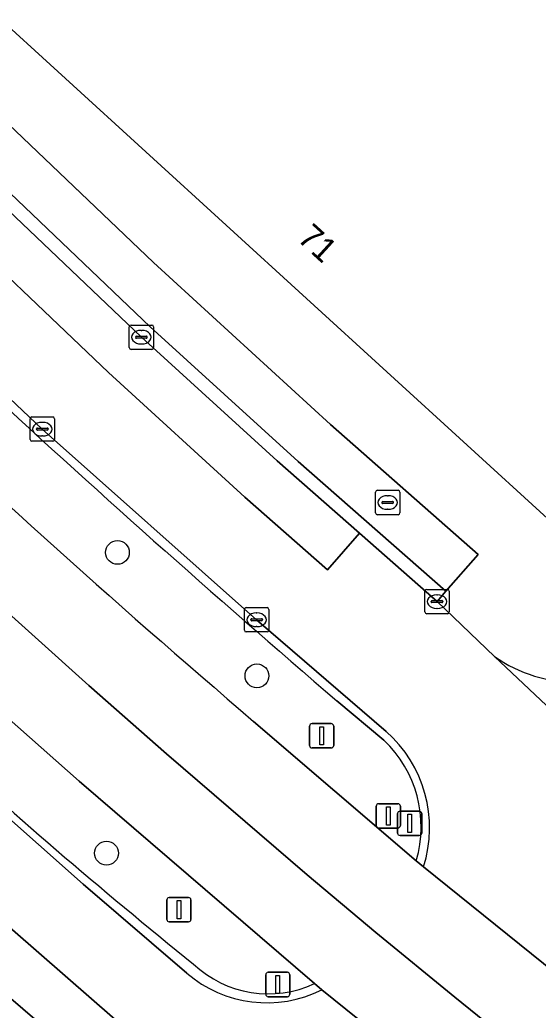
# Model space of a CAD drawing. Extents: x 159489 to 160304, y 383825 to 384531.
# Drawn here: x 160155.66 to 160176.96, y 384042.1 to 384082.79 of the extents above; entities that cross this region are included whole.
import ezdxf

# ---------------------------------------------------------------- set-up
doc = ezdxf.new("R2010")
doc.units = 0
for name, color, linetype in [('IMGEO_Berm_groen', 7, 'Continuous'), ('IMGEO_Berm_open', 7, 'Continuous'), ('IMGEO_Boom', 7, 'Continuous'), ('IMGEO_Brandkraan', 7, 'Continuous'), ('IMGEO_Erf', 7, 'Continuous'), ('IMGEO_Kolk', 7, 'Continuous'), ('IMGEO_Lichtmast', 7, 'Continuous'), ('IMGEO_OVBaan_gesloten', 7, 'Continuous'), ('IMGEO_Pand', 7, 'Continuous'), ('IMGEO_Pand_nummerreeks', 7, 'Continuous'), ('IMGEO_Parkeervlak_gesloten', 7, 'Continuous'), ('IMGEO_Rijbaan_lokaal_gesloten', 7, 'Continuous'), ('IMGEO_Rijbaan_lokaal_open', 7, 'Continuous'), ('IMGEO_Verkeersbordpaal', 7, 'Continuous'), ('IMGEO_Verkeersregelinstallatiepaal', 7, 'Continuous'), ('IMGEO_Voetpad_open', 7, 'Continuous')]:
    doc.layers.add(name, color=color, linetype=linetype)

msp = doc.modelspace()

# ---------------------------------------------------------------- linework, layer by layer
at = {"layer": 'IMGEO_Berm_groen'}
for points in [[(160167.768, 384043.203), (160158.099, 384051.509), (160151.014, 384057.786), (160143.29, 384064.966)], [(160170.617, 384053.193), (160168.69, 384054.809)], [(160165.269, 384053.971), (160171.949, 384048.247)]]:
    msp.add_lwpolyline(points, dxfattribs=at)
for centre, radius, start, end in [((160508.393, 384450.853), 521.774, 224.98561, 229.37895), ((160448.795, 384385.717), 436.397, 226.47553, 229.4812), ((160296.901, 384210.822), 214.039, 227.27409, 231.20685), ((160167.253, 384049.635), 4.896, 343.5355, 46.6098), ((160165.866, 384047.233), 4.456, 226.5668, 295.2616)]:
    msp.add_arc(centre, radius, start, end, dxfattribs=at)
at = {"layer": 'IMGEO_Berm_open'}
for points in [[(160160.211, 384038.351), (160148.7, 384048.256), (160136.661, 384059.522), (160129.672, 384066.259), (160122.13, 384073.698), (160114.401, 384081.37), (160111.64, 384084.111), (160074.445, 384121.027), (160071.597, 384124.056), (160053.139, 384144.319), (160050.422, 384147.302), (160047.929, 384150.042)], [(160170.706, 384053.56), (160165.391, 384058.144), (160156.588, 384065.977), (160150.41, 384071.823), (160127.256, 384094.343)], [(160120.706, 384087.162), (160120.53, 384087.34), (160118.31, 384085.245), (160133.504, 384070.172), (160142.019, 384061.981), (160148.836, 384055.647), (160158.264, 384047.279), (160162.524, 384043.624)], [(160168.69, 384054.809), (160170.617, 384053.193)], [(160171.949, 384048.247), (160172.248, 384047.991)], [(160168.075, 384042.939), (160167.768, 384043.203)]]:
    msp.add_lwpolyline(points, dxfattribs=at)
for centre, radius, start, end in [((160508.393, 384450.853), 521.774, 224.98561, 229.37895), ((160296.901, 384210.822), 214.039, 227.27409, 231.20685), ((160167.196, 384049.59), 5.299, 342.4338, 48.52), ((160167.253, 384049.635), 4.896, 343.5355, 46.6098), ((160165.819, 384047.492), 5.081, 229.5735, 296.3569), ((160165.866, 384047.233), 4.456, 226.5668, 295.2616)]:
    msp.add_arc(centre, radius, start, end, dxfattribs=at)
at = {"layer": 'IMGEO_Boom'}
for centre in [(160159.673, 384060.912), (160165.404, 384055.839), (160159.223, 384048.557)]:
    msp.add_circle(centre, 0.489, dxfattribs=at)
at = {"layer": 'IMGEO_Brandkraan'}
for p, q in [((160170.274, 384062.537), (160170.274, 384063.389)), ((160170.349, 384063.463), (160171.201, 384063.463)), ((160170.762, 384063.243), (160170.787, 384063.243)), ((160171.275, 384063.389), (160171.275, 384062.537)), ((160170.533, 384062.957), (160170.533, 384062.969)), ((160170.971, 384062.92), (160170.573, 384062.92)), ((160170.576, 384063.006), (160170.974, 384063.006)), ((160171.017, 384062.969), (160171.017, 384062.957)), ((160171.201, 384062.463), (160170.349, 384062.463)), ((160170.785, 384062.683), (160170.76, 384062.683))]:
    msp.add_line(p, q, dxfattribs=at)
for points in [[(160170.274, 384062.537), (160170.274, 384063.389)], [(160170.349, 384063.463), (160171.201, 384063.463)], [(160171.275, 384063.389), (160171.275, 384062.537)], [(160171.201, 384062.463), (160170.349, 384062.463)]]:
    msp.add_lwpolyline(points, dxfattribs=at)
for centre, radius, start, end in [((160170.351, 384063.387), 0.0765, 91.552, 178.448), ((160170.351, 384063.387), 0.0765, 91.552, 178.448), ((160171.199, 384063.387), 0.0765, 1.552, 88.448), ((160171.199, 384063.387), 0.0765, 1.552, 88.448), ((160170.573, 384062.966), 0.0403, 85.8775, 175.7526), ((160170.57, 384062.956), 0.0366, 178.938, 274.7102), ((160170.974, 384062.963), 0.043, 264.8664, 352.4533), ((160170.978, 384062.968), 0.0386, 1.7309, 96.639), ((160170.351, 384062.539), 0.0765, 181.552, 268.448), ((160170.351, 384062.539), 0.0765, 181.552, 268.448), ((160171.199, 384062.539), 0.0765, 271.552, 358.448), ((160171.199, 384062.539), 0.0765, 271.552, 358.448)]:
    msp.add_arc(centre, radius, start, end, dxfattribs=at)
for centre, major_axis, ratio, start_param, end_param in [((160170.761, 384062.963), (-0.387, 0.002), 0.722429, 4.712389, 7.853982), ((160170.786, 384062.963), (-0.39, 0.002), 0.717154, 1.570796, 4.712389)]:
    msp.add_ellipse(centre, major_axis=major_axis, ratio=ratio, start_param=start_param, end_param=end_param, dxfattribs=at)
at = {"layer": 'IMGEO_Erf'}
for points in [[(160051.553, 384186.494), (160055.185, 384182.183), (160055.979, 384181.24), (160057.954, 384178.895), (160063.061, 384172.832), (160065.382, 384170.193), (160066.214, 384169.246), (160072.272, 384162.355), (160075.872, 384158.402), (160076.696, 384157.497), (160082.448, 384151.179), (160091.223, 384141.843), (160105.53, 384127.244), (160129.28, 384103.698), (160141.431, 384091.785), (160146.087, 384087.221), (160154.183, 384079.487), (160154.902, 384078.8), (160161.156, 384072.825), (160168.424, 384066.164), (160174.496, 384060.831), (160173.165, 384059.326), (160172.803, 384058.891), (160175.157, 384056.641)], [(160192.322, 384069.924), (160192.436, 384070.098), (160194.99, 384073.981), (160193.139, 384075.401), (160177.339, 384062.302), (160154.232, 384083.393), (160177.597, 384102.749), (160183.956, 384108.016), (160184.508, 384107.35), (160184.423, 384107.28), (160203.058, 384084.748), (160203.142, 384084.818), (160203.695, 384084.152), (160197.356, 384078.897), (160193.613, 384075.794), (160195.318, 384074.479), (160201.534, 384072.892), (160197.652, 384066.989)]]:
    msp.add_lwpolyline(points, dxfattribs=at)
msp.add_arc((160178.499, 384061.375), 5.795, 234.7839, 306.7311, dxfattribs=at)
at = {"layer": 'IMGEO_Kolk'}
for p, q in [((160160.158, 384069.329), (160160.158, 384070.181)), ((160160.233, 384070.255), (160161.085, 384070.255)), ((160161.159, 384070.181), (160161.159, 384069.329)), ((160160.417, 384069.749), (160160.417, 384069.761)), ((160160.855, 384069.712), (160160.457, 384069.712)), ((160160.46, 384069.798), (160160.858, 384069.798)), ((160160.646, 384070.035), (160160.671, 384070.035)), ((160160.901, 384069.761), (160160.901, 384069.749)), ((160161.085, 384069.255), (160160.233, 384069.255)), ((160160.669, 384069.475), (160160.644, 384069.475)), ((160156.087, 384065.551), (160156.087, 384066.403)), ((160156.162, 384066.477), (160157.014, 384066.477)), ((160157.088, 384066.403), (160157.088, 384065.551)), ((160156.389, 384066.02), (160156.787, 384066.02)), ((160156.575, 384066.257), (160156.6, 384066.257)), ((160156.346, 384065.971), (160156.346, 384065.983)), ((160156.784, 384065.934), (160156.386, 384065.934)), ((160156.598, 384065.697), (160156.573, 384065.697)), ((160156.83, 384065.983), (160156.83, 384065.971)), ((160157.014, 384065.477), (160156.162, 384065.477)), ((160172.302, 384058.465), (160172.302, 384059.317)), ((160172.377, 384059.391), (160173.229, 384059.391)), ((160172.79, 384059.171), (160172.815, 384059.171)), ((160173.303, 384059.317), (160173.303, 384058.465)), ((160172.561, 384058.885), (160172.561, 384058.897)), ((160172.999, 384058.848), (160172.601, 384058.848)), ((160172.604, 384058.934), (160173.002, 384058.934)), ((160173.045, 384058.897), (160173.045, 384058.885)), ((160164.89, 384057.718), (160164.89, 384058.57)), ((160164.965, 384058.644), (160165.817, 384058.644)), ((160165.378, 384058.424), (160165.403, 384058.424)), ((160165.891, 384058.57), (160165.891, 384057.718)), ((160173.229, 384058.391), (160172.377, 384058.391)), ((160172.813, 384058.611), (160172.788, 384058.611)), ((160165.149, 384058.138), (160165.149, 384058.15)), ((160165.587, 384058.101), (160165.189, 384058.101)), ((160165.192, 384058.187), (160165.59, 384058.187)), ((160165.401, 384057.864), (160165.376, 384057.864)), ((160165.633, 384058.15), (160165.633, 384058.138)), ((160165.817, 384057.644), (160164.965, 384057.644))]:
    msp.add_line(p, q, dxfattribs=at)
for points in [[(160160.158, 384069.329), (160160.158, 384070.181)], [(160160.233, 384070.255), (160161.085, 384070.255)], [(160161.159, 384070.181), (160161.159, 384069.329)], [(160161.085, 384069.255), (160160.233, 384069.255)], [(160156.087, 384065.551), (160156.087, 384066.403)], [(160156.162, 384066.477), (160157.014, 384066.477)], [(160157.088, 384066.403), (160157.088, 384065.551)], [(160157.014, 384065.477), (160156.162, 384065.477)], [(160172.302, 384058.465), (160172.302, 384059.317)], [(160172.377, 384059.391), (160173.229, 384059.391)], [(160173.303, 384059.317), (160173.303, 384058.465)], [(160164.89, 384057.718), (160164.89, 384058.57)], [(160164.965, 384058.644), (160165.817, 384058.644)], [(160165.891, 384058.57), (160165.891, 384057.718)], [(160173.229, 384058.391), (160172.377, 384058.391)], [(160165.817, 384057.644), (160164.965, 384057.644)]]:
    msp.add_lwpolyline(points, dxfattribs=at)
for centre, radius, start, end in [((160160.235, 384070.179), 0.0765, 91.552, 178.448), ((160160.235, 384070.179), 0.0765, 91.552, 178.448), ((160161.083, 384070.179), 0.0765, 1.552, 88.448), ((160161.083, 384070.179), 0.0765, 1.552, 88.448), ((160160.457, 384069.758), 0.0403, 85.8775, 175.7526), ((160160.454, 384069.748), 0.0366, 178.938, 274.7102), ((160160.858, 384069.755), 0.043, 264.8664, 352.4533), ((160160.862, 384069.76), 0.0386, 1.7309, 96.639), ((160160.235, 384069.331), 0.0765, 181.552, 268.448), ((160160.235, 384069.331), 0.0765, 181.552, 268.448), ((160161.083, 384069.331), 0.0765, 271.552, 358.448), ((160161.083, 384069.331), 0.0765, 271.552, 358.448), ((160156.164, 384066.401), 0.0765, 91.552, 178.448), ((160156.164, 384066.401), 0.0765, 91.552, 178.448), ((160157.012, 384066.401), 0.0765, 1.552, 88.448), ((160157.012, 384066.401), 0.0765, 1.552, 88.448), ((160156.386, 384065.98), 0.0403, 85.8775, 175.7526), ((160156.791, 384065.982), 0.0386, 1.7309, 96.639), ((160156.383, 384065.97), 0.0366, 178.938, 274.7102), ((160156.787, 384065.977), 0.043, 264.8664, 352.4533), ((160156.164, 384065.553), 0.0765, 181.552, 268.448), ((160156.164, 384065.553), 0.0765, 181.552, 268.448), ((160157.012, 384065.553), 0.0765, 271.552, 358.448), ((160157.012, 384065.553), 0.0765, 271.552, 358.448), ((160172.379, 384059.315), 0.0765, 91.552, 178.448), ((160172.379, 384059.315), 0.0765, 91.552, 178.448), ((160173.227, 384059.315), 0.0765, 1.552, 88.448), ((160173.227, 384059.315), 0.0765, 1.552, 88.448), ((160172.601, 384058.894), 0.0403, 85.8775, 175.7526), ((160172.598, 384058.884), 0.0366, 178.938, 274.7102), ((160173.002, 384058.891), 0.043, 264.8664, 352.4533), ((160173.006, 384058.896), 0.0386, 1.7309, 96.639), ((160164.967, 384058.568), 0.0765, 91.552, 178.448), ((160164.967, 384058.568), 0.0765, 91.552, 178.448), ((160165.815, 384058.568), 0.0765, 1.552, 88.448), ((160165.815, 384058.568), 0.0765, 1.552, 88.448), ((160172.379, 384058.467), 0.0765, 181.552, 268.448), ((160172.379, 384058.467), 0.0765, 181.552, 268.448), ((160173.227, 384058.467), 0.0765, 271.552, 358.448), ((160173.227, 384058.467), 0.0765, 271.552, 358.448), ((160165.189, 384058.147), 0.0403, 85.8775, 175.7526), ((160165.186, 384058.137), 0.0366, 178.938, 274.7102), ((160165.59, 384058.144), 0.043, 264.8664, 352.4533), ((160165.594, 384058.149), 0.0386, 1.7309, 96.639), ((160164.967, 384057.72), 0.0765, 181.552, 268.448), ((160164.967, 384057.72), 0.0765, 181.552, 268.448), ((160165.815, 384057.72), 0.0765, 271.552, 358.448), ((160165.815, 384057.72), 0.0765, 271.552, 358.448)]:
    msp.add_arc(centre, radius, start, end, dxfattribs=at)
for centre, major_axis, ratio, start_param, end_param in [((160160.645, 384069.755), (-0.387, 0.002), 0.722429, 4.712389, 7.853982), ((160160.67, 384069.755), (-0.39, 0.002), 0.717154, 1.570796, 4.712389), ((160156.574, 384065.977), (-0.387, 0.002), 0.722429, 4.712389, 7.853982), ((160156.599, 384065.977), (-0.39, 0.002), 0.717154, 1.570796, 4.712389), ((160172.789, 384058.891), (-0.387, 0.002), 0.722429, 4.712389, 7.853982), ((160172.814, 384058.891), (-0.39, 0.002), 0.717154, 1.570796, 4.712389), ((160165.377, 384058.144), (-0.387, 0.002), 0.722429, 4.712389, 7.853982), ((160165.402, 384058.144), (-0.39, 0.002), 0.717154, 1.570796, 4.712389)]:
    msp.add_ellipse(centre, major_axis=major_axis, ratio=ratio, start_param=start_param, end_param=end_param, dxfattribs=at)
at = {"layer": 'IMGEO_Lichtmast'}
for p, q in [((160167.667, 384053.877), (160168.457, 384053.877)), ((160168.457, 384053.877), (160167.667, 384053.877)), ((160167.567, 384052.977), (160167.567, 384053.777)), ((160167.567, 384053.777), (160167.567, 384052.977)), ((160168.557, 384053.777), (160168.557, 384052.977)), ((160168.557, 384052.977), (160168.557, 384053.777)), ((160168.457, 384052.877), (160167.667, 384052.877)), ((160167.667, 384052.877), (160168.457, 384052.877)), ((160161.703, 384045.835), (160161.703, 384046.635)), ((160161.703, 384046.635), (160161.703, 384045.835)), ((160161.803, 384046.735), (160162.593, 384046.735)), ((160162.593, 384046.735), (160161.803, 384046.735)), ((160162.693, 384046.635), (160162.693, 384045.835)), ((160162.693, 384045.835), (160162.693, 384046.635)), ((160162.593, 384045.735), (160161.803, 384045.735)), ((160161.803, 384045.735), (160162.593, 384045.735))]:
    msp.add_line(p, q, dxfattribs=at)
for points in [[(160167.987, 384053.752), (160168.137, 384053.752), (160168.137, 384053.002), (160167.987, 384053.002), (160167.987, 384053.752)], [(160162.123, 384046.61), (160162.273, 384046.61), (160162.273, 384045.86), (160162.123, 384045.86), (160162.123, 384046.61)]]:
    msp.add_lwpolyline(points, dxfattribs=at)
for centre, start, end in [((160167.667, 384053.777), 90, 180), ((160167.667, 384053.777), 90, 180), ((160168.457, 384053.777), 0, 90), ((160168.457, 384053.777), 360, 90), ((160167.667, 384052.977), 180, 270), ((160167.667, 384052.977), 180, 270), ((160168.457, 384052.977), 270, 0), ((160168.457, 384052.977), 270, 0), ((160161.803, 384046.635), 90, 180), ((160161.803, 384046.635), 90, 180), ((160162.593, 384046.635), 0, 90), ((160162.593, 384046.635), 360, 90), ((160161.803, 384045.835), 180, 270), ((160161.803, 384045.835), 180, 270), ((160162.593, 384045.835), 270, 0), ((160162.593, 384045.835), 270, 0)]:
    msp.add_arc(centre, 0.1, start, end, dxfattribs=at)
at = {"layer": 'IMGEO_OVBaan_gesloten'}
for points in [[(160148.264, 384069.294), (160138.676, 384078.616), (160125.311, 384091.863), (160125.075, 384092.097), (160122.462, 384094.698), (160120.074, 384092.332), (160121.497, 384090.909), (160126.671, 384085.78), (160132.364, 384080.101), (160140.973, 384071.696), (160149.532, 384063.51), (160158.499, 384055.447), (160161.694, 384052.642), (160167.466, 384047.665), (160170.286, 384045.296), (160173.526, 384042.635), (160176.612, 384040.154), (160180.322, 384037.159)], [(160140.973, 384071.696), (160132.364, 384080.101), (160126.671, 384085.78), (160121.497, 384090.909), (160120.074, 384092.332), (160117.812, 384090.09), (160120.53, 384087.34), (160120.706, 384087.162), (160130.716, 384077.192), (160143.29, 384064.966), (160151.014, 384057.786), (160158.099, 384051.509), (160167.768, 384043.203), (160168.075, 384042.939), (160180.122, 384033.232), (160180.398, 384033.017), (160184.203, 384030.049), (160189.688, 384026.016), (160189.992, 384025.804), (160191.765, 384024.556), (160192.033, 384024.368), (160214.093, 384008.867), (160218.72, 384005.678)], [(160180.322, 384037.159), (160176.612, 384040.154), (160173.526, 384042.635), (160170.286, 384045.296), (160167.466, 384047.665), (160161.694, 384052.642), (160158.499, 384055.447), (160149.532, 384063.51), (160140.973, 384071.696)], [(160221.364, 384012.156), (160198.306, 384028.135), (160198.217, 384028.057), (160193.87, 384031.084), (160193.57, 384031.3), (160191.759, 384032.603), (160184.352, 384038.247), (160184.077, 384038.457), (160172.248, 384047.991), (160171.949, 384048.247), (160165.269, 384053.971)]]:
    msp.add_lwpolyline(points, dxfattribs=at)
msp.add_arc((160448.795, 384385.717), 436.397, 226.47553, 229.4812, dxfattribs=at)
at = {"layer": 'IMGEO_Pand'}
msp.add_lwpolyline([(160183.956, 384108.016), (160177.597, 384102.749), (160154.232, 384083.393), (160177.339, 384062.302), (160193.139, 384075.401), (160193.613, 384075.794), (160197.356, 384078.897), (160203.695, 384084.152), (160203.142, 384084.818), (160203.058, 384084.748), (160184.423, 384107.28), (160184.508, 384107.35)], close=True, dxfattribs=at)
at = {"layer": 'IMGEO_Parkeervlak_gesloten'}
msp.add_lwpolyline([(160145.969, 384083.756), (160131.457, 384097.954), (160130.065, 384096.531), (160144.586, 384082.324), (160159.301, 384068.299), (160164.902, 384063.187), (160168.296, 384060.203), (160169.611, 384061.698), (160166.231, 384064.67), (160160.659, 384069.755)], close=True, dxfattribs=at)
for points in [[(160162.724, 384036.427), (160163.904, 384037.948), (160143.557, 384055.711), (160127.239, 384071.366), (160115.734, 384082.713), (160114.401, 384081.37)], [(160114.401, 384081.37), (160122.13, 384073.698), (160129.672, 384066.259), (160136.661, 384059.522), (160148.7, 384048.256), (160160.211, 384038.351)]]:
    msp.add_lwpolyline(points, dxfattribs=at)
at = {"layer": 'IMGEO_Rijbaan_lokaal_gesloten'}
for points in [[(160190.124, 384042.528), (160175.157, 384056.641), (160172.803, 384058.891), (160169.611, 384061.698), (160168.296, 384060.203), (160164.902, 384063.187), (160159.301, 384068.299), (160144.586, 384082.324), (160130.065, 384096.531), (160131.457, 384097.954), (160128.637, 384100.713), (160127.245, 384099.289), (160126.087, 384100.422), (160107.564, 384118.761), (160097.127, 384129.22), (160092.588, 384133.903), (160094.018, 384135.288), (160089.367, 384140.087), (160079.931, 384150.12), (160070.349, 384160.656), (160061.195, 384171.066), (160055.796, 384177.459)], [(160055.797, 384168.686), (160066.449, 384156.825), (160076.823, 384145.424), (160086.248, 384135.404), (160089.822, 384131.686), (160104.646, 384116.715), (160124.719, 384096.863), (160127.256, 384094.343), (160150.41, 384071.823), (160156.588, 384065.977), (160165.391, 384058.144), (160170.706, 384053.56)], [(160162.524, 384043.624), (160158.264, 384047.279), (160148.836, 384055.647), (160142.019, 384061.981), (160133.504, 384070.172), (160118.31, 384085.245), (160115.618, 384087.91), (160078.271, 384125.002), (160074.885, 384128.567), (160057.461, 384147.627), (160051.82, 384153.954), (160046.275, 384160.409)], [(160047.929, 384150.042), (160050.422, 384147.302), (160053.139, 384144.319), (160054.645, 384145.607), (160062.635, 384136.707), (160078.977, 384119.237), (160091.643, 384106.646), (160101.596, 384096.784), (160112.932, 384085.476), (160111.64, 384084.111), (160114.401, 384081.37), (160115.734, 384082.713), (160127.239, 384071.366), (160143.557, 384055.711), (160163.904, 384037.948), (160162.724, 384036.427)], [(160172.248, 384047.991), (160184.077, 384038.457)], [(160180.122, 384033.232), (160168.075, 384042.939)]]:
    msp.add_lwpolyline(points, dxfattribs=at)
for centre, radius, start, end in [((160167.196, 384049.59), 5.299, 342.4338, 48.52), ((160165.819, 384047.492), 5.081, 229.5735, 296.3569)]:
    msp.add_arc(centre, radius, start, end, dxfattribs=at)
at = {"layer": 'IMGEO_Rijbaan_lokaal_open'}
msp.add_lwpolyline([(160175.157, 384056.641), (160190.124, 384042.528), (160190.32, 384042.344)], dxfattribs=at)
msp.add_arc((160178.499, 384061.375), 5.795, 234.7839, 306.7311, dxfattribs=at)
at = {"layer": 'IMGEO_Verkeersbordpaal'}
for p, q in [((160170.404, 384050.588), (160171.194, 384050.588)), ((160171.194, 384050.588), (160170.404, 384050.588)), ((160170.304, 384049.688), (160170.304, 384050.488)), ((160170.304, 384050.488), (160170.304, 384049.688)), ((160171.294, 384050.488), (160171.294, 384049.688)), ((160171.294, 384049.688), (160171.294, 384050.488)), ((160171.194, 384049.588), (160170.404, 384049.588)), ((160170.404, 384049.588), (160171.194, 384049.588))]:
    msp.add_line(p, q, dxfattribs=at)
msp.add_lwpolyline([(160170.724, 384050.463), (160170.874, 384050.463), (160170.874, 384049.713), (160170.724, 384049.713), (160170.724, 384050.463)], dxfattribs=at)
for centre, start, end in [((160170.404, 384050.488), 90, 180), ((160170.404, 384050.488), 90, 180), ((160171.194, 384050.488), 0, 90), ((160171.194, 384050.488), 360, 90), ((160170.404, 384049.688), 180, 270), ((160170.404, 384049.688), 180, 270), ((160171.194, 384049.688), 270, 0), ((160171.194, 384049.688), 270, 0)]:
    msp.add_arc(centre, 0.1, start, end, dxfattribs=at)
at = {"layer": 'IMGEO_Verkeersregelinstallatiepaal'}
for p, q in [((160171.18, 384049.381), (160171.18, 384050.181)), ((160171.18, 384050.181), (160171.18, 384049.381)), ((160171.28, 384050.281), (160172.07, 384050.281)), ((160172.07, 384050.281), (160171.28, 384050.281)), ((160172.17, 384050.181), (160172.17, 384049.381)), ((160172.17, 384049.381), (160172.17, 384050.181)), ((160172.07, 384049.281), (160171.28, 384049.281)), ((160171.28, 384049.281), (160172.07, 384049.281)), ((160165.865, 384043.66), (160166.655, 384043.66)), ((160166.655, 384043.66), (160165.865, 384043.66)), ((160165.765, 384042.76), (160165.765, 384043.56)), ((160165.765, 384043.56), (160165.765, 384042.76)), ((160166.755, 384043.56), (160166.755, 384042.76)), ((160166.755, 384042.76), (160166.755, 384043.56)), ((160166.655, 384042.66), (160165.865, 384042.66)), ((160165.865, 384042.66), (160166.655, 384042.66))]:
    msp.add_line(p, q, dxfattribs=at)
for points in [[(160171.6, 384050.156), (160171.75, 384050.156), (160171.75, 384049.406), (160171.6, 384049.406), (160171.6, 384050.156)], [(160166.185, 384043.535), (160166.335, 384043.535), (160166.335, 384042.785), (160166.185, 384042.785), (160166.185, 384043.535)]]:
    msp.add_lwpolyline(points, dxfattribs=at)
for centre, start, end in [((160171.28, 384050.181), 90, 180), ((160171.28, 384050.181), 90, 180), ((160172.07, 384050.181), 0, 90), ((160172.07, 384050.181), 360, 90), ((160171.28, 384049.381), 180, 270), ((160171.28, 384049.381), 180, 270), ((160172.07, 384049.381), 270, 0), ((160172.07, 384049.381), 270, 0), ((160165.865, 384043.56), 90, 180), ((160165.865, 384043.56), 90, 180), ((160166.655, 384043.56), 0, 90), ((160166.655, 384043.56), 360, 90), ((160165.865, 384042.76), 180, 270), ((160165.865, 384042.76), 180, 270), ((160166.655, 384042.76), 270, 0), ((160166.655, 384042.76), 270, 0)]:
    msp.add_arc(centre, 0.1, start, end, dxfattribs=at)
at = {"layer": 'IMGEO_Voetpad_open'}
for points in [[(160146.171, 384084.356), (160161.015, 384070.183), (160167.091, 384064.648), (160173.165, 384059.326), (160174.496, 384060.831), (160168.424, 384066.164), (160161.156, 384072.825), (160154.902, 384078.8), (160154.183, 384079.487), (160146.087, 384087.221)], [(160145.969, 384083.756), (160160.659, 384069.755), (160166.231, 384064.67), (160169.611, 384061.698), (160172.803, 384058.891), (160173.165, 384059.326), (160167.091, 384064.648), (160161.015, 384070.183), (160146.171, 384084.356)]]:
    msp.add_lwpolyline(points, dxfattribs=at)

# ---------------------------------------------------------------- texts
at = {"layer": 'IMGEO_Pand_nummerreeks'}
msp.add_text('71', height=1, rotation=317.6126, dxfattribs=at).set_placement((160167.017, 384073.753))

doc.saveas('drawing.dxf')
